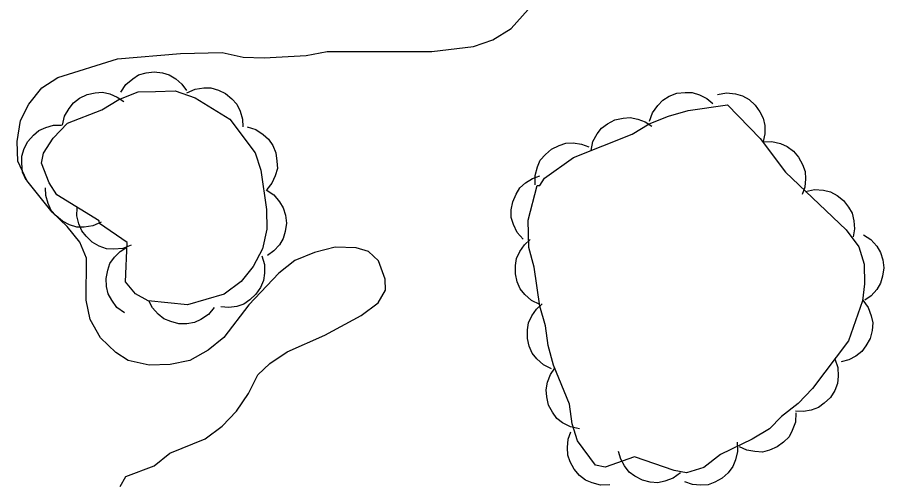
# Model space of a CAD drawing. Extents: x 336540 to 340074, y 5572036 to 5573747.
# Drawn here: x 337944.03 to 337983.67, y 5572889.34 to 5572910.77 of the extents above; entities that cross this region are included whole.
import ezdxf

# ---------------------------------------------------------------- set-up
doc = ezdxf.new("R2010")
doc.units = 0
doc.layers.add('Niveau 2', color=7, linetype='Continuous')
doc.layers.add('Niveau 44', color=7, linetype='Continuous')

msp = doc.modelspace()

# ---------------------------------------------------------------- linework, layer by layer
at = {"layer": 'Niveau 2'}
msp.add_lwpolyline([(337948.73, 5572889.3), (337949, 5572889.76), (337950.29, 5572890.24), (337951.01, 5572890.82), (337952.63, 5572891.48), (337953.4, 5572892.06), (337954.06, 5572892.75), (337954.61, 5572893.56), (337955.04, 5572894.41), (337955.59, 5572894.93), (337956.37, 5572895.46), (337958.1, 5572896.23), (337959.77, 5572897.12), (337960.54, 5572897.7), (337960.87, 5572898.28), (337960.86, 5572898.78), (337960.56, 5572899.62), (337960.1, 5572900.06), (337959.53, 5572900.22), (337958.57, 5572900.25), (337957.62, 5572900), (337956.72, 5572899.64), (337956, 5572899.06), (337954.63, 5572897.62), (337953.48, 5572896.12), (337952.76, 5572895.54), (337951.92, 5572895.07), (337951.03, 5572894.88), (337950.07, 5572894.86), (337949.1, 5572895.06), (337948.53, 5572895.44), (337947.84, 5572896.1), (337947.37, 5572896.94), (337947.18, 5572897.83), (337947.19, 5572899.75), (337946.89, 5572900.48), (337946.31, 5572901.2), (337945.62, 5572901.86), (337944.46, 5572903.3), (337944.05, 5572904.19), (337944.03, 5572905.09), (337944.17, 5572906.05), (337944.55, 5572906.8), (337945.15, 5572907.54), (337945.88, 5572908.01), (337948.62, 5572908.87), (337951.49, 5572909.11), (337953.4, 5572909.15), (337954.37, 5572908.95), (337955.33, 5572908.92), (337957.24, 5572909.02), (337958.2, 5572909.21), (337962.99, 5572909.21), (337964.9, 5572909.43), (337965.79, 5572909.73), (337966.63, 5572910.26), (337969.76, 5572913.77)], dxfattribs=at)
at = {"layer": 'Niveau 44'}
for points in [[(337948.77, 5572907.34), (337949, 5572907.69), (337949.31, 5572907.96), (337949.58, 5572908.13), (337949.92, 5572908.23), (337950.29, 5572908.27), (337950.67, 5572908.22), (337950.98, 5572908.14), (337951.28, 5572907.95), (337951.56, 5572907.71), (337951.77, 5572907.42)], [(337951.78, 5572907.31), (337952.16, 5572907.48), (337952.56, 5572907.54), (337952.89, 5572907.54), (337953.23, 5572907.44), (337953.56, 5572907.28), (337953.85, 5572907.03), (337954.07, 5572906.79), (337954.23, 5572906.47), (337954.33, 5572906.11), (337954.35, 5572905.76)], [(337947.79, 5572901.34), (337947.78, 5572901.45), (337945.84, 5572902.65), (337945.49, 5572903.2), (337945.13, 5572904.1), (337945.23, 5572904.55), (337945.67, 5572905.24), (337946.33, 5572905.93), (337947.89, 5572906.53), (337948.67, 5572907), (337949.56, 5572907.36), (337950.35, 5572907.38), (337951.25, 5572907.4), (337952.16, 5572907.08), (337953.76, 5572906.11), (337954.92, 5572904.56), (337955.17, 5572903.77), (337955.43, 5572901.98), (337955.45, 5572901.07), (337955.25, 5572900.17), (337954.82, 5572899.37), (337954.27, 5572898.68), (337953.49, 5572898.1), (337951.82, 5572897.61), (337950.01, 5572897.79), (337949.44, 5572898.11), (337948.98, 5572898.66), (337949.05, 5572900.47), (337947.79, 5572901.34)], [(337946.1, 5572905.84), (337946.19, 5572906.25), (337946.4, 5572906.6), (337946.6, 5572906.86), (337946.88, 5572907.07), (337947.22, 5572907.23), (337947.59, 5572907.31), (337947.92, 5572907.34), (337948.26, 5572907.26), (337948.6, 5572907.12), (337948.9, 5572906.92)], [(337972.96, 5572906.01), (337973.1, 5572906.4), (337973.33, 5572906.73), (337973.56, 5572906.98), (337973.86, 5572907.16), (337974.2, 5572907.29), (337974.59, 5572907.33), (337974.91, 5572907.33), (337975.25, 5572907.22), (337975.58, 5572907.05), (337975.85, 5572906.82)], [(337976.07, 5572907.23), (337976.48, 5572907.31), (337976.89, 5572907.26), (337977.21, 5572907.18), (337977.51, 5572907), (337977.79, 5572906.75), (337978, 5572906.44), (337978.16, 5572906.15), (337978.23, 5572905.81), (337978.24, 5572905.44), (337978.16, 5572905.08)], [(337967.82, 5572903.07), (337967.93, 5572903.07), (337968.15, 5572903.41), (337969.48, 5572904.35), (337972.16, 5572905.42), (337972.94, 5572905.89), (337973.83, 5572906.25), (337974.72, 5572906.5), (337976.52, 5572906.77), (337978.02, 5572905.23), (337979.18, 5572903.68), (337981.95, 5572901.04), (337982.53, 5572900.26), (337982.77, 5572899.48), (337982.79, 5572898.58), (337982.7, 5572897.79), (337982.06, 5572895.97), (337980.42, 5572893.79), (337979.76, 5572893.1), (337978.99, 5572892.51), (337978.44, 5572891.94), (337977.66, 5572891.47), (337976.21, 5572890.76), (337975.44, 5572890.17), (337974.65, 5572889.93), (337974.09, 5572890.03), (337972.27, 5572890.66), (337970.93, 5572890.18), (337970.48, 5572890.28), (337969.66, 5572891.39), (337969.42, 5572892.17), (337969.29, 5572893.07), (337968.57, 5572894.86), (337968.32, 5572895.75), (337968.19, 5572896.65), (337967.94, 5572897.55), (337967.68, 5572899.34), (337967.43, 5572900.24), (337967.4, 5572901.48), (337967.82, 5572903.07)], [(337970.28, 5572904.67), (337970.36, 5572905.08), (337970.56, 5572905.43), (337970.76, 5572905.69), (337971.04, 5572905.9), (337971.37, 5572906.07), (337971.75, 5572906.15), (337972.07, 5572906.19), (337972.42, 5572906.11), (337972.76, 5572905.98), (337973.06, 5572905.78)], [(337944.44, 5572903.31), (337944.27, 5572903.69), (337944.23, 5572904.09), (337944.23, 5572904.42), (337944.34, 5572904.76), (337944.51, 5572905.09), (337944.77, 5572905.37), (337945.01, 5572905.59), (337945.33, 5572905.73), (337945.69, 5572905.83), (337946.05, 5572905.84)], [(337954.54, 5572905.75), (337954.94, 5572905.63), (337955.28, 5572905.41), (337955.53, 5572905.19), (337955.72, 5572904.9), (337955.86, 5572904.56), (337955.91, 5572904.18), (337955.93, 5572903.85), (337955.83, 5572903.51), (337955.67, 5572903.18), (337955.45, 5572902.89)], [(337967.73, 5572903.11), (337967.72, 5572903.53), (337967.83, 5572903.92), (337967.96, 5572904.23), (337968.19, 5572904.49), (337968.47, 5572904.73), (337968.82, 5572904.9), (337969.12, 5572905.01), (337969.47, 5572905.02), (337969.84, 5572904.97), (337970.18, 5572904.84)], [(337978.14, 5572905.07), (337978.56, 5572905.09), (337978.95, 5572904.99), (337979.26, 5572904.86), (337979.54, 5572904.64), (337979.78, 5572904.37), (337979.96, 5572904.03), (337980.08, 5572903.72), (337980.1, 5572903.37), (337980.06, 5572903), (337979.94, 5572902.66)], [(337967.17, 5572900.61), (337966.9, 5572900.92), (337966.73, 5572901.29), (337966.63, 5572901.61), (337966.63, 5572901.96), (337966.7, 5572902.33), (337966.86, 5572902.68), (337967.02, 5572902.96), (337967.28, 5572903.19), (337967.6, 5572903.39), (337967.94, 5572903.51)], [(337947.87, 5572901.39), (337947.49, 5572901.22), (337947.09, 5572901.17), (337946.76, 5572901.17), (337946.42, 5572901.27), (337946.09, 5572901.44), (337945.81, 5572901.69), (337945.58, 5572901.93), (337945.44, 5572902.25), (337945.34, 5572902.61), (337945.32, 5572902.97)], [(337955.41, 5572902.87), (337955.76, 5572902.64), (337956.02, 5572902.33), (337956.2, 5572902.05), (337956.3, 5572901.72), (337956.34, 5572901.35), (337956.28, 5572900.97), (337956.2, 5572900.65), (337956.02, 5572900.36), (337955.77, 5572900.08), (337955.48, 5572899.87)], [(337980.1, 5572902.8), (337980.51, 5572902.89), (337980.91, 5572902.86), (337981.24, 5572902.79), (337981.54, 5572902.62), (337981.83, 5572902.39), (337982.06, 5572902.08), (337982.23, 5572901.8), (337982.31, 5572901.46), (337982.33, 5572901.09), (337982.27, 5572900.73)], [(337949.24, 5572900.34), (337948.85, 5572900.19), (337948.44, 5572900.16), (337948.11, 5572900.18), (337947.78, 5572900.3), (337947.46, 5572900.48), (337947.18, 5572900.75), (337946.98, 5572901), (337946.84, 5572901.32), (337946.76, 5572901.69), (337946.77, 5572902.05)], [(337982.74, 5572900.82), (337983.09, 5572900.6), (337983.35, 5572900.29), (337983.53, 5572900.01), (337983.63, 5572899.67), (337983.67, 5572899.31), (337983.61, 5572898.93), (337983.53, 5572898.61), (337983.35, 5572898.31), (337983.1, 5572898.03), (337982.81, 5572897.83)], [(337967.93, 5572897.63), (337967.55, 5572897.81), (337967.25, 5572898.09), (337967.04, 5572898.34), (337966.9, 5572898.67), (337966.82, 5572899.03), (337966.83, 5572899.41), (337966.87, 5572899.73), (337967.02, 5572900.05), (337967.23, 5572900.36), (337967.5, 5572900.6)], [(337948.93, 5572897.25), (337948.59, 5572897.49), (337948.35, 5572897.82), (337948.18, 5572898.11), (337948.11, 5572898.45), (337948.09, 5572898.82), (337948.17, 5572899.2), (337948.27, 5572899.51), (337948.47, 5572899.79), (337948.74, 5572900.05), (337949.04, 5572900.25)], [(337955.21, 5572899.86), (337955.34, 5572899.46), (337955.34, 5572899.06), (337955.3, 5572898.73), (337955.16, 5572898.41), (337954.95, 5572898.1), (337954.67, 5572897.84), (337954.4, 5572897.65), (337954.07, 5572897.54), (337953.7, 5572897.49), (337953.34, 5572897.52)], [(337953.04, 5572897.49), (337952.77, 5572897.17), (337952.43, 5572896.94), (337952.13, 5572896.8), (337951.79, 5572896.75), (337951.42, 5572896.75), (337951.05, 5572896.85), (337950.74, 5572896.97), (337950.47, 5572897.19), (337950.22, 5572897.47), (337950.05, 5572897.79)], [(337968.47, 5572894.69), (337968.1, 5572894.87), (337967.8, 5572895.15), (337967.59, 5572895.4), (337967.45, 5572895.72), (337967.37, 5572896.08), (337967.38, 5572896.47), (337967.42, 5572896.79), (337967.57, 5572897.11), (337967.78, 5572897.41), (337968.04, 5572897.66)], [(337982.71, 5572897.83), (337982.96, 5572897.49), (337983.1, 5572897.11), (337983.17, 5572896.79), (337983.14, 5572896.44), (337983.05, 5572896.08), (337982.86, 5572895.74), (337982.67, 5572895.48), (337982.39, 5572895.26), (337982.07, 5572895.09), (337981.72, 5572895)], [(337981.44, 5572895.15), (337981.58, 5572894.75), (337981.59, 5572894.35), (337981.56, 5572894.02), (337981.43, 5572893.69), (337981.23, 5572893.38), (337980.95, 5572893.11), (337980.69, 5572892.92), (337980.36, 5572892.8), (337980, 5572892.73), (337979.64, 5572892.75)], [(337969.75, 5572891.94), (337969.34, 5572892.03), (337968.98, 5572892.22), (337968.72, 5572892.42), (337968.51, 5572892.7), (337968.34, 5572893.03), (337968.26, 5572893.41), (337968.22, 5572893.73), (337968.29, 5572894.08), (337968.42, 5572894.42), (337968.63, 5572894.72)], [(337979.65, 5572892.67), (337979.63, 5572892.25), (337979.49, 5572891.87), (337979.34, 5572891.58), (337979.09, 5572891.33), (337978.8, 5572891.11), (337978.44, 5572890.97), (337978.12, 5572890.88), (337977.77, 5572890.9), (337977.41, 5572890.97), (337977.08, 5572891.12)], [(337971.14, 5572889.38), (337970.72, 5572889.37), (337970.33, 5572889.47), (337970.03, 5572889.59), (337969.75, 5572889.81), (337969.51, 5572890.09), (337969.33, 5572890.43), (337969.22, 5572890.74), (337969.2, 5572891.09), (337969.24, 5572891.46), (337969.36, 5572891.8)], [(337976.96, 5572891.33), (337976.98, 5572890.91), (337976.89, 5572890.52), (337976.77, 5572890.21), (337976.55, 5572889.93), (337976.28, 5572889.68), (337975.94, 5572889.5), (337975.64, 5572889.38), (337975.29, 5572889.36), (337974.92, 5572889.39), (337974.57, 5572889.51)], [(337974.38, 5572889.93), (337974.04, 5572889.68), (337973.66, 5572889.54), (337973.34, 5572889.47), (337972.99, 5572889.5), (337972.63, 5572889.59), (337972.29, 5572889.77), (337972.03, 5572889.96), (337971.81, 5572890.24), (337971.64, 5572890.56), (337971.54, 5572890.91)]]:
    msp.add_lwpolyline(points, dxfattribs=at)

doc.saveas('drawing.dxf')
